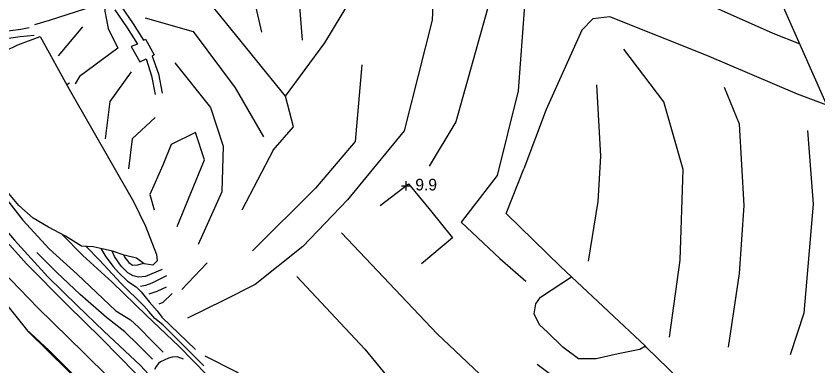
# Model space of a CAD drawing. Extents: x 2316231 to 2323598, y 363169 to 371906.
# Drawn here: x 2320494.5 to 2320838.7, y 365167 to 365317.1 of the extents above; entities that cross this region are included whole.
import ezdxf

# ---------------------------------------------------------------- set-up
doc = ezdxf.new("R2010")
doc.units = 0
for name, color, linetype in [('RD_DTM_BkLn1', 7, 'Continuous'), ('RD_DTM_BkLn2', 7, 'Continuous'), ('RD_DTM_Holes', 7, 'Continuous'), ('RD_DTM_TinHull', 7, 'Continuous'), ('RD_DTM_Void', 7, 'Continuous'), ('RD_EX_Road', 7, 'Continuous')]:
    doc.layers.add(name, color=color, linetype=linetype)

msp = doc.modelspace()

# ---------------------------------------------------------------- linework, layer by layer
at = {"layer": 'RD_DTM_BkLn1'}
for p, q in [((2320522.992, 365312.582), (2320512.614, 365300.043)), ((2320604.819, 365259.619), (2320591.42, 365233.855)), ((2320547.2, 365233.323), (2320547.055, 365233.245)), ((2320583.909, 365195.257), (2320568.085, 365187.571))]:
    msp.add_line(p, q, dxfattribs=at)
for points in [[(2320585.303, 365453.255), (2320593.627, 365426.892), (2320600.766, 365381.341), (2320614.021, 365348.595), (2320617.308, 365306.826)], [(2320570.932, 365450.325), (2320580.928, 365391.112), (2320590.781, 365349.995), (2320599.884, 365310.245)], [(2320674.49, 365348.675), (2320673.193, 365315.327), (2320661.106, 365267.911), (2320636.737, 365238.362), (2320617.592, 365218.332), (2320597.216, 365201.958), (2320583.909, 365195.257)], [(2320702.104, 365347.183), (2320698.836, 365327.571), (2320683.289, 365271.795), (2320671.837, 365252.734)], [(2320734.822, 365343.929), (2320773.699, 365330.294), (2320819.274, 365309.851), (2320830.914, 365305.203)], [(2320712.776, 365321.728), (2320710.102, 365285.088), (2320701, 365248.708), (2320685.638, 365228.785), (2320702.178, 365213.17), (2320713.355, 365203.459)], [(2320549.936, 365316.396), (2320570.532, 365310.48), (2320588.562, 365286.42), (2320600.721, 365265.363)], [(2320737.331, 365311.106), (2320722.057, 365277.093), (2320712.413, 365251.571)], [(2320487.745, 365263.232), (2320482.591, 365259.027), (2320473.692, 365253.802), (2320469.11, 365253.013), (2320464.707, 365253.501), (2320460.876, 365255.739), (2320450.147, 365269.414), (2320446.111, 365277.037), (2320445.325, 365281.94), (2320445.776, 365285.774), (2320446.627, 365288.322), (2320447.984, 365289.799), (2320449.278, 365292.307), (2320450.292, 365293.755), (2320452.541, 365296.178), (2320454, 365298.307), (2320456.585, 365301.579), (2320458.182, 365302.768), (2320463.115, 365304.838), (2320469.844, 365306.111), (2320480.204, 365307.139), (2320489.297, 365307.383), (2320496.326, 365308.345), (2320502.324, 365308.931)], [(2320774.993, 365179.413), (2320779.527, 365212.387), (2320780.826, 365251.369), (2320772.57, 365280.295), (2320755.338, 365302.963)], [(2320562.625, 365297.082), (2320577.951, 365277.924), (2320583.394, 365261.336), (2320582.879, 365241.737), (2320572.625, 365219.209)], [(2320642.891, 365296.157), (2320640.036, 365263.256), (2320623.043, 365243.33), (2320596.001, 365216.414)], [(2320532.934, 365264.487), (2320534.943, 365280.503), (2320544.024, 365293.236)], [(2320743.684, 365287.579), (2320745.302, 365257.081), (2320744.293, 365237.618), (2320740.05, 365211.944)], [(2320800.3, 365175.034), (2320805.041, 365206.646), (2320807, 365235.93), (2320804.997, 365270.722), (2320798.528, 365286.532)], [(2320554.203, 365273.587), (2320544.363, 365264.408), (2320542.762, 365251.553)], [(2320563.704, 365226.919), (2320575.403, 365255.408), (2320571.484, 365267.251), (2320561.126, 365262.014), (2320557.589, 365253.135), (2320551.939, 365240.655), (2320553.807, 365234.038)], [(2320834.236, 365268.055), (2320836.657, 365236.484), (2320832.649, 365189.664), (2320826.755, 365171.798)], [(2320569.998, 365126.821), (2320545.274, 365151.365), (2320523.658, 365172.696), (2320503.938, 365191.941), (2320484.472, 365212.018), (2320469.085, 365227.637), (2320452.727, 365245.365), (2320441.039, 365259.503)], [(2320485.214, 365245.04), (2320497.368, 365229.575), (2320508.808, 365217.32), (2320520.721, 365206.353), (2320537.323, 365190.739), (2320543.585, 365186.867), (2320547.102, 365183.702), (2320553.167, 365177.441), (2320557.622, 365172.995)], [(2320480.232, 365236.699), (2320493.824, 365220.976), (2320508.224, 365205.241), (2320520.879, 365192.773), (2320532.262, 365181.958), (2320547.902, 365167.252), (2320557.991, 365156.35), (2320570.365, 365143.531), (2320580.537, 365133.535)], [(2320582.493, 365156.984), (2320564.587, 365175.333), (2320550.467, 365188.716), (2320535.792, 365202.944), (2320523.239, 365214.487), (2320514.126, 365223.555)], [(2320634.268, 365224.081), (2320675.234, 365180.817), (2320701.118, 365156.328)], [(2320575.118, 365167.056), (2320557.568, 365184.699), (2320554.05, 365187.353), (2320551.47, 365190.384), (2320549.308, 365192.802), (2320539.694, 365202.383), (2320530.137, 365212.496), (2320524.594, 365218.316)], [(2320530.868, 365217.446), (2320533.033, 365213.825), (2320536.225, 365209.751), (2320538.468, 365207.195), (2320542.355, 365203.4), (2320546.03, 365201.012), (2320548.24, 365198.808), (2320551.707, 365194.582), (2320555.129, 365190.63), (2320557.041, 365188.007), (2320571.51, 365174.029)], [(2320553.054, 365170.011), (2320546.993, 365176.147), (2320541.258, 365181.627), (2320533.34, 365187.786), (2320522.038, 365197.732), (2320512.078, 365207.169), (2320503.518, 365215.664)], [(2320557.236, 365208.392), (2320550.107, 365205.366), (2320547.096, 365205.14), (2320544.765, 365205.674), (2320542.49, 365207.04), (2320539.665, 365209.857), (2320536.837, 365214.041), (2320535.746, 365216.273)], [(2320540.719, 365214.606), (2320541.283, 365213.579), (2320542.926, 365211.413), (2320544.558, 365210.214), (2320546.729, 365210.387), (2320549.208, 365211.097)], [(2320559.052, 365205.713), (2320552.76, 365202.506), (2320550.12, 365201.57), (2320547.986, 365201.117)], [(2320615.044, 365205.364), (2320644.201, 365174.182), (2320673.132, 365139.02)], [(2320551.648, 365197.921), (2320555.127, 365199.106), (2320559.152, 365201.04)], [(2320561.556, 365198.092), (2320557.499, 365194.237), (2320555.764, 365193.519)], [(2320566.438, 365170.008), (2320563.719, 365170.985), (2320561.5, 365170.795), (2320559.916, 365170.352), (2320558.051, 365169.559), (2320556.555, 365168.75), (2320555.678, 365168.05), (2320554.644, 365166.77), (2320553.885, 365165.455)], [(2320654.535, 365098.797), (2320622.704, 365135.994), (2320589.245, 365164.299), (2320575.738, 365171.265)], [(2320752.557, 365144.682), (2320740.569, 365150.923), (2320718.123, 365167.651)]]:
    msp.add_lwpolyline(points, dxfattribs=at)
at = {"layer": 'RD_DTM_BkLn2'}
msp.add_line((2320516.288, 365287.766), (2320517.453, 365288.508), dxfattribs=at)
for points in [[(2320441.552, 365277.338), (2320441.83, 365281.662), (2320442.911, 365286.159), (2320444.347, 365290.447), (2320445.594, 365293.23), (2320447.185, 365296.041), (2320449.622, 365299.168), (2320452.011, 365301.847), (2320454.497, 365304.166), (2320457.067, 365306.047), (2320460.001, 365307.608), (2320462.93, 365308.667), (2320466.947, 365309.3), (2320472.394, 365309.874), (2320478.948, 365310.009), (2320486.079, 365310.486), (2320492.169, 365310.894), (2320496.612, 365311.535), (2320500.195, 365312.214)], [(2320578.407, 365131.184), (2320557.978, 365151.356), (2320545.891, 365163.764), (2320531.195, 365178.78), (2320516.465, 365193.22), (2320499.01, 365210.802), (2320488.304, 365222.873), (2320478.394, 365234.437), (2320477.631, 365235.38), (2320463.589, 365250.862), (2320462.097, 365251.389), (2320460.656, 365252.085), (2320459.208, 365253.148), (2320457.978, 365254.374), (2320454.234, 365258.994), (2320449.781, 365265.332), (2320445.663, 365270.904)], [(2320499.03, 365182.703), (2320508.806, 365173.658), (2320517.676, 365164.754), (2320526.309, 365155.896), (2320536.661, 365146.226), (2320548.501, 365134.276), (2320560.256, 365121.909)]]:
    msp.add_lwpolyline(points, dxfattribs=at)
at = {"layer": 'RD_DTM_Holes'}
for points in [[(2320489.955, 365302.264), (2320495.282, 365304.788), (2320504.925, 365308.343), (2320517.391, 365285.769), (2320544.888, 365237.636), (2320550.142, 365226.991), (2320554.753, 365214.832), (2320555.088, 365212.129), (2320553.266, 365210.294), (2320549.516, 365210.875), (2320546.242, 365213.232), (2320540.946, 365214.529), (2320535.909, 365216.233), (2320531.498, 365217.308), (2320527.599, 365218.161), (2320522.661, 365218.415), (2320515.745, 365222.669), (2320508.517, 365226.624), (2320501.824, 365230.498), (2320495.759, 365235.889), (2320487.876, 365245.246)], [(2320479.276, 365207.181), (2320499.627, 365181.964), (2320533.754, 365148.311), (2320541.654, 365136.576), (2320551.021, 365116.111)]]:
    msp.add_lwpolyline(points, dxfattribs=at)
at = {"layer": 'RD_DTM_TinHull'}
msp.add_lwpolyline([(2320809.363, 365353.877), (2320991.706, 364942.038), (2321080.196, 364541.654), (2321314.653, 364017.924), (2320828.919, 363723.372), (2320765.1, 363867.546), (2320638.089, 364094.01), (2320532.322, 364258.493), (2320402.792, 364459.125), (2320263.728, 364603.235), (2320177.718, 364755.167), (2319998.644, 364909.111), (2319975.332, 365147.552), (2319890.016, 365354.444)], dxfattribs=at)
at = {"layer": 'RD_DTM_Void'}
for p, q in [((2320659.901, 365244.331), (2320663.901, 365244.331)), ((2320661.901, 365242.331), (2320661.901, 365246.331))]:
    msp.add_line(p, q, dxfattribs=at)
at = {"layer": 'RD_EX_Road'}
msp.add_line((2320764.617, 365175.489), (2320732.865, 365205.278), dxfattribs=at)
for points in [[(2320610.165, 365282.833), (2320627.076, 365305.644), (2320642.435, 365331.039), (2320657.931, 365357.011), (2320674.49, 365348.675)], [(2320610.165, 365282.833), (2320580.716, 365319.065), (2320573.029, 365328.154), (2320561.346, 365328.488)], [(2320502.638, 365313.551), (2320508.891, 365315.407), (2320524.504, 365320.389), (2320532.748, 365321.871), (2320532.691, 365319.189), (2320534.053, 365311.798), (2320538.19, 365303.309), (2320521.778, 365291.175), (2320519.875, 365288.068)], [(2320539.521, 365321.513), (2320544.856, 365313.751), (2320549.253, 365306.744), (2320550.069, 365307.274), (2320553.848, 365300.443), (2320552.932, 365299.935), (2320555.641, 365292.346), (2320557.271, 365284.118)], [(2320536.958, 365319.752), (2320542.256, 365312.043), (2320546.619, 365305.091), (2320543.99, 365304.028), (2320547.654, 365297.46), (2320550.309, 365298.751), (2320552.625, 365291.564), (2320554.22, 365283.514)], [(2320842.562, 365278.895), (2320829.9, 365283.568), (2320790.99, 365300.206), (2320749.339, 365316.878), (2320742.072, 365315.975), (2320737.331, 365311.106)], [(2320604.819, 365259.619), (2320613.547, 365269.65), (2320610.165, 365282.833)], [(2320732.865, 365205.278), (2320728.134, 365209.716), (2320704.943, 365232.401), (2320712.413, 365251.571)], [(2320650.876, 365235.894), (2320662.926, 365245.116), (2320672.358, 365233.736), (2320681.82, 365222.014), (2320668.505, 365210.882)], [(2320565.713, 365199.887), (2320576.518, 365211.258)], [(2320764.617, 365175.489), (2320762.247, 365174.088), (2320752.994, 365172.182), (2320743.443, 365170.114), (2320735.998, 365170.136), (2320729.206, 365175.124), (2320722.585, 365181.588), (2320719.221, 365184.702), (2320716.938, 365189.351), (2320717.63, 365193.633), (2320719.639, 365196.503), (2320732.865, 365205.278)], [(2320818.884, 365119.796), (2320793.19, 365147.776), (2320765.153, 365174.986), (2320764.617, 365175.489)]]:
    msp.add_lwpolyline(points, dxfattribs=at)

# ---------------------------------------------------------------- texts
at = {"layer": 'RD_DTM_Void'}
msp.add_text('9.9', height=5, dxfattribs=at).set_placement((2320665.901, 365242.331))

doc.saveas('drawing.dxf')
